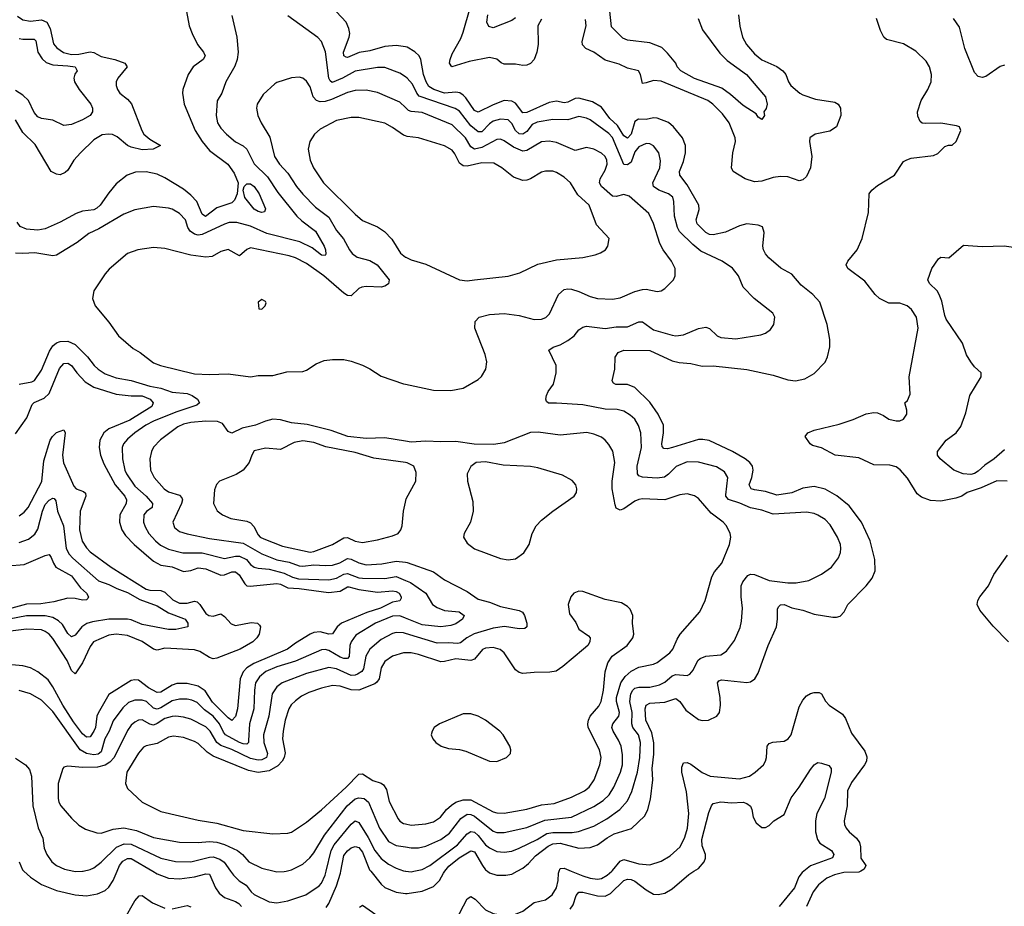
# Model space of a CAD drawing. Header units: inches. Extents: x 1834610 to 2027685, y 642842 to 774116.
# Tile 533 of 632: x 1967933 to 1973210, y 729812 to 734564. Entities that reach past the tile are written whole.
import ezdxf

# ---------------------------------------------------------------- set-up
doc = ezdxf.new("R2010")
doc.units = ezdxf.units.IN
doc.header["$MEASUREMENT"] = 0
for name, color, linetype in [('B9762', 7, 'Continuous'), ('B9763', 7, 'Continuous'), ('B9772', 7, 'Continuous'), ('B9773', 7, 'Continuous')]:
    doc.layers.add(name, color=color, linetype=linetype)

msp = doc.modelspace()

# ---------------------------------------------------------------- linework, layer by layer
at = {"layer": 'B9762', "color": 5}
for points, elevation in [([(1967955.5, 730000), (1967990, 729968.7), (1968050, 729929.5), (1968130, 729896.6), (1968230, 729873.6), (1968290, 729868.5), (1968350, 729877.8), (1968390, 729896.1), (1968410, 729914.2), (1968433.2, 729950), (1968455.1, 730000)], 520), ([(1968222.6, 730000), (1968230, 729998.5), (1968270, 729999.5), (1968272.3, 730000)], 540), ([(1968645.7, 730000), (1968670, 729985.8), (1968730, 729962.4), (1968790, 729958.4), (1968870, 729969.7), (1968930, 729986.4), (1968950, 729984.1), (1968982.9, 729910), (1969001.8, 729881.8), (1969030, 729859.3), (1969090, 729838.1), (1969106.6, 729826.6), (1969120.7, 729810)], 520), ([(1969062.7, 730000), (1969077.9, 729977.9), (1969109, 729949), (1969145.8, 729925.8), (1969172.9, 729890), (1969190, 729875), (1969270, 729835.9), (1969310, 729829.5), (1969370, 729840.5), (1969466.1, 729873.9), (1969537.9, 729922.1), (1969550, 729935.9), (1969570, 729979), (1969575.2, 730000)], 540), ([(1969296.8, 730000), (1969310, 729996.8), (1969350, 729997.5), (1969361.2, 730000)], 560), ([(1969575.4, 729804.6), (1969590, 729826.3), (1969630, 729921.3), (1969651.7, 729990), (1969653.6, 730000)], 520), ([(1969814.5, 730000), (1969870, 729930.9), (1969890, 729912.6), (1969950, 729886.8), (1970000, 729881)], 520), ([(1968490, 729738.3), (1968550, 729841.9), (1968572.2, 729867.8), (1968590, 729869), (1968644.6, 729830), (1968710, 729800.9)], 480), ([(1968750, 729798.4), (1968830, 729815.9), (1968850, 729809.2)], 480), ([(1969753.3, 729806.7), (1969770, 729818.2), (1969890, 729733.3)], 480)]:
    msp.add_lwpolyline(points, dxfattribs=dict(at, elevation=elevation))
at = {"layer": 'B9763', "color": 5}
for points, elevation in [([(1969070, 734586), (1969096.5, 734470), (1969104.3, 734390), (1969097.7, 734350), (1969085.7, 734314.3), (1969038, 734230), (1969015.9, 734170), (1968991.7, 734128.3), (1968985.4, 734050), (1968993, 734010), (1969010, 733982.8), (1969041.8, 733950), (1969090, 733909.4), (1969130, 733887.3), (1969150, 733870.3), (1969190, 733790.2), (1969260.8, 733720.8), (1969316.8, 733636.8), (1969418.7, 733510), (1969444.9, 733484.9), (1969517.3, 733430), (1969563.7, 733350), (1969572.2, 733330), (1969573.3, 733306.7), (1969570, 733299.5), (1969550, 733300.8), (1969500.9, 733340.9), (1969433.3, 733373.3), (1969257.1, 733417.1), (1969170, 733456.6), (1969096.5, 733476.5), (1969055.7, 733475.7), (1969030, 733468.2), (1968910, 733411.6), (1968890, 733409.4), (1968870, 733413.2), (1968846.7, 733430), (1968834.6, 733450), (1968821.2, 733490), (1968790, 733525.3), (1968750, 733547.8), (1968730, 733553.6), (1968650, 733562.3), (1968550, 733543.8), (1968490, 733521.4), (1968357.5, 733442.5), (1968303.1, 733416.9), (1968240.3, 733370), (1968130, 733302), (1968110, 733298.5), (1968014.8, 733314.8), (1967950, 733309.9), (1967910, 733311.9)], 540), ([(1967921.6, 734581.6), (1967950, 734563.5), (1967990, 734556), (1968050, 734562.3), (1968078.8, 734550), (1968095.9, 734515.9), (1968114.3, 734434.3), (1968132.2, 734412.2), (1968168.1, 734388.1), (1968210, 734376.4), (1968250, 734378.6), (1968310, 734391.3), (1968330, 734388.2), (1968370, 734366.8), (1968442, 734350), (1968496.5, 734330), (1968509.1, 734310), (1968458.2, 734250), (1968450.2, 734230), (1968450.2, 734210), (1968456.5, 734190), (1968470.2, 734170), (1968510, 734138.1), (1968531.9, 734111.9), (1968586.8, 733970), (1968598.9, 733950), (1968630, 733922.7), (1968687.7, 733890), (1968647.7, 733870), (1968590, 733866.5), (1968530, 733880.4), (1968510, 733889.3), (1968455.2, 733935.2), (1968430, 733947.6), (1968409.3, 733950.7), (1968374.2, 733945.8), (1968330, 733918.9), (1968257.8, 733850), (1968223.1, 733810), (1968190, 733757.7), (1968176.2, 733743.8), (1968150, 733732.8), (1968130, 733735.7), (1968101.4, 733750), (1968015.3, 733895.3), (1967950, 733959.2), (1967910, 734026.8)], 480), ([(1968827.1, 734607.1), (1968840.7, 734530), (1968856.5, 734490), (1968885.6, 734430), (1968917.6, 734390), (1968926.5, 734370), (1968915.3, 734350), (1968863.2, 734310), (1968835.4, 734270), (1968806.7, 734190), (1968805.2, 734170), (1968813.8, 734110), (1968872.6, 733970), (1968910.7, 733910), (1968950, 733861.7), (1969048.5, 733790), (1969081.5, 733741.5), (1969103.4, 733690), (1969099, 733630), (1969083.5, 733596.5), (1969070, 733581.8), (1968990, 733555.3), (1968928.4, 733508.4), (1968910, 733520.4), (1968882.1, 733590), (1968850, 733623.9), (1968810, 733655.2), (1968710, 733716), (1968670, 733734.9), (1968610, 733747.5), (1968552.9, 733747.1), (1968509.6, 733730.4), (1968450, 733683.1), (1968410, 733636.1), (1968364.5, 733570), (1968347, 733553), (1968330, 733544.7), (1968270, 733536.5), (1968234.7, 733525.3), (1968150, 733477.7), (1968070, 733441.9), (1968030, 733435.8), (1967970, 733441.4), (1967935.3, 733455.3), (1967918.5, 733478.5)], 520), ([(1970000, 734257.3), (1969970, 734277.3), (1969890, 734307.1), (1969850, 734307.4), (1969730, 734287), (1969662.3, 734250), (1969607.8, 734227.8), (1969596.3, 734236.3), (1969589.5, 734249.5), (1969571.5, 734391.5), (1969550, 734446), (1969530, 734468.5), (1969370, 734584.2)], 540), ([(1970000, 734417.5), (1969950, 734426), (1969890, 734420.3), (1969810, 734395.9), (1969751.7, 734388.3), (1969690, 734361.6), (1969682.8, 734362.8), (1969670, 734369.7), (1969668.5, 734390), (1969699, 734470), (1969701.5, 734490), (1969696.8, 734516.8), (1969682, 734550), (1969630, 734606.4)], 520), ([(1967930, 734462.3), (1967950, 734458.5), (1968010, 734459.4), (1968019.4, 734450), (1968030.1, 734390), (1968053.4, 734353.4), (1968074.2, 734334.2), (1968110, 734321.1), (1968190, 734317.1), (1968230.6, 734310), (1968240.9, 734290), (1968228.7, 734271.3), (1968222.6, 734250), (1968226.7, 734230), (1968251.1, 734190), (1968314.6, 734110), (1968322.6, 734090), (1968323.1, 734070), (1968310, 734049.6), (1968270, 734026.3), (1968210, 734002.4), (1968170, 733996.3), (1968110, 734024.2), (1968050, 734033.3), (1968030, 734043.5), (1968010, 734066.6), (1967979.8, 734130), (1967950, 734159.2), (1967910, 734183.9)], 460), ([(1970000, 734092.2), (1969970, 734121), (1969850, 734173.3), (1969790, 734185.5), (1969730, 734183.6), (1969690, 734173.1), (1969604.7, 734135.3), (1969570, 734125.1), (1969543.7, 734123.7), (1969524.2, 734130), (1969505.5, 734150), (1969490, 734203.7), (1969470, 734234), (1969450, 734249.6), (1969430, 734256.2), (1969390, 734251.8), (1969310, 734227.3), (1969299.9, 734220.1), (1969237.3, 734162.7), (1969205.3, 734110), (1969201.5, 734090), (1969209.1, 734050), (1969226.9, 734010), (1969273.3, 733933.2), (1969298.8, 733830), (1969325.3, 733790), (1969370, 733741.1), (1969416.4, 733670), (1969450, 733627.8), (1969518.7, 733558.7), (1969590, 733505.4), (1969630, 733433.2), (1969668.4, 733388.4), (1969699.8, 733330), (1969715.4, 733310), (1969741.7, 733290), (1969810, 733273.2), (1969847.9, 733250), (1969912.9, 733170), (1969910, 733147.3), (1969890, 733135.1), (1969870, 733129.9), (1969790, 733133.3), (1969766, 733130), (1969750, 733123.1), (1969710, 733083.9), (1969690, 733085.7), (1969670, 733097.3), (1969562.3, 733190), (1969470, 733256.9), (1969410, 733288.1), (1969377.3, 733297.3), (1969170, 733341), (1969150, 733332.5), (1969110, 733298.4), (1969050, 733331.8), (1969010, 733321.8), (1968964.8, 733295.2), (1968930, 733291.2), (1968850, 733300.8), (1968710, 733336.4), (1968650, 733343.1), (1968566, 733330), (1968510, 733309.6), (1968412.9, 733227.1), (1968390, 733200.9), (1968330.5, 733110), (1968323.8, 733070), (1968338, 733030), (1968410, 732943), (1968461.6, 732870), (1968541.5, 732801.5), (1968579, 732779), (1968650, 732724.9), (1968686.8, 732710), (1968870, 732666.4), (1968950, 732661.5), (1969050, 732664.9), (1969170, 732650.3), (1969210, 732656.5), (1969290, 732656.5), (1969364.4, 732675.6), (1969450, 732678.8), (1969470, 732684.9), (1969521.7, 732718.3), (1969563.8, 732736.2), (1969610, 732742.9), (1969670, 732742.4), (1969710, 732734), (1969770, 732712.7), (1969810, 732692.6), (1969870, 732653.6), (1969990, 732612.3), (1970000, 732610.2)], 560), ([(1970000, 733941.6), (1969990, 733945), (1969930, 733986.6), (1969890, 734008.1), (1969750, 734039.8), (1969710, 734039.8), (1969630, 734024.1), (1969542.5, 733977.5), (1969512.2, 733950), (1969488.4, 733910), (1969479.5, 733870), (1969490.2, 733810), (1969507.2, 733770), (1969561.8, 733690), (1969730, 733521.3), (1969770, 733488.1), (1969850, 733453.4), (1969888, 733428), (1969926.6, 733386.6), (1969972.8, 733312.8), (1970000, 733291.6)], 580), ([(1967929.2, 732610.8), (1967997.2, 732622.8), (1968011.8, 732630), (1968050, 732684.4), (1968092.5, 732787.5), (1968110, 732815.6), (1968130, 732831.3), (1968150, 732839.1), (1968190, 732840.7), (1968230, 732823.5), (1968296.7, 732756.7), (1968331.9, 732710), (1968353, 732690), (1968390, 732666.1), (1968450, 732644), (1968531, 732629), (1968630, 732599.2), (1968690, 732589.3), (1968750, 732567.4), (1968830, 732560.1), (1968857.2, 732550), (1968885.8, 732530), (1968896.5, 732510), (1968882.1, 732497.9), (1968770, 732460.6), (1968650, 732412.5), (1968607.9, 732390), (1968550.2, 732350), (1968510, 732314.6), (1968489.4, 732290), (1968482.3, 732270), (1968483.7, 732210), (1968496, 732150), (1968505.1, 732130), (1968550, 732063.5), (1968610.8, 732010), (1968645.4, 731970), (1968642, 731950), (1968612.3, 731927.7), (1968598.5, 731910), (1968596.6, 731870), (1968605, 731845), (1968625.6, 731810), (1968660.9, 731770), (1968687.7, 731747.7), (1968730, 731725.8), (1968806.2, 731706.2), (1968910, 731705.3), (1969030, 731675.7), (1969090, 731688.9), (1969110, 731688.1), (1969147.6, 731670), (1969170, 731643.7), (1969190, 731629.1), (1969210, 731623.6), (1969270, 731619.4), (1969350, 731597.6), (1969395.6, 731575.6), (1969427.4, 731567.4), (1969590, 731561.5), (1969630, 731570.1), (1969670, 731592.4), (1969690, 731596.1), (1969750, 731572.7), (1969770, 731569.7), (1969890, 731568.9), (1969950, 731579), (1970000, 731558)], 540), ([(1967910, 732343.2), (1967970.7, 732430), (1967999, 732501), (1968010, 732512.4), (1968064, 732536), (1968090, 732559.8), (1968146.5, 732693.5), (1968170, 732721.5), (1968190, 732723.4), (1968210, 732710.1), (1968239.6, 732670), (1968283, 732623.1), (1968330, 732593.3), (1968450, 732556.1), (1968530, 732547.7), (1968590, 732548.5), (1968631.4, 732530), (1968647.9, 732510), (1968640.2, 732490), (1968523.3, 732416.7), (1968410.2, 732370), (1968383.9, 732350), (1968362.7, 732310), (1968359, 732270), (1968365.2, 732230), (1968382.9, 732182.9), (1968443.7, 732070), (1968495.8, 732010), (1968505.9, 731990), (1968503.9, 731970), (1968469.5, 731910), (1968468.1, 731870), (1968480.1, 731830), (1968499.6, 731799.6), (1968546.8, 731750), (1968650, 731660.9), (1968690, 731640.1), (1968750, 731630.8), (1968810, 731605.6), (1968850, 731611.5), (1968890, 731625.3), (1968930, 731619.7), (1969010, 731586.7), (1969030, 731588.4), (1969070, 731603.9), (1969090, 731604.8), (1969108.2, 731588.1), (1969139.7, 731539.7), (1969150, 731530.1), (1969167.3, 731527.3), (1969310, 731541.8), (1969330, 731537.5), (1969370, 731519.1), (1969430, 731515.6), (1969587.3, 731492.7), (1969650, 731500.7), (1969690, 731523.6), (1969696.9, 731523.1), (1969750, 731510.1), (1969850, 731494.7), (1969930, 731502.2), (1969950, 731498.9), (1969965.8, 731490), (1969977.5, 731470), (1969977, 731463), (1969970.8, 731449.2), (1969930, 731442.1), (1969865.8, 731410), (1969793.9, 731386.1), (1969658.2, 731330), (1969634.6, 731310), (1969610, 731271.9), (1969590, 731269.9), (1969543.1, 731283.1), (1969510, 731278.6), (1969490, 731270.8), (1969410, 731222.1), (1969368, 731190), (1969186.9, 731113.1), (1969150, 731090.3), (1969131.2, 731068.8), (1969114.6, 731030), (1969100.1, 730870), (1969090, 730828.2), (1969070, 730807.4), (1969050, 730821.6), (1968966.3, 730906.3), (1968926.4, 730966.4), (1968890, 730990.9), (1968830, 731006.7), (1968774.2, 731005.8), (1968750, 730996.9), (1968690, 730959), (1968670, 730958.5), (1968623, 730983), (1968570, 731023.4), (1968550, 731026.3), (1968530, 731022), (1968410, 730946.6), (1968353, 730847), (1968346.7, 730830), (1968338.5, 730770), (1968330, 730750.7), (1968310, 730719.4), (1968290, 730717.4), (1968270, 730735.5), (1968221.2, 730801.2), (1968163.3, 730890), (1968110, 730988.4), (1968084.8, 731024.8), (1968030, 731068.5), (1967990, 731089.9), (1967950, 731100.2), (1967890, 731106)], 520), ([(1970000, 732303.8), (1969890, 732321.8), (1969790, 732318.6), (1969690.6, 732329.4), (1969602.3, 732362.3), (1969473.9, 732393.9), (1969390, 732402.1), (1969330, 732418.4), (1969290, 732421.8), (1969250, 732412.2), (1969196.4, 732390), (1969125.4, 732374.6), (1969070, 732348.3), (1969050, 732355.6), (1969018.8, 732398.8), (1968992.3, 732410), (1968930, 732411.7), (1968850, 732404.3), (1968810, 732395), (1968779.4, 732380.6), (1968687.4, 732312.6), (1968650, 732272.3), (1968638.5, 732250), (1968630.2, 732209.8), (1968632.9, 732150), (1968654, 732110), (1968706.3, 732050), (1968730, 732032.7), (1968790, 732014.6), (1968801.7, 732001.7), (1968805.1, 731990), (1968799.3, 731970), (1968752.7, 731870), (1968762.6, 731842.6), (1968790, 731821.2), (1968830, 731807.8), (1968950, 731783.1), (1969130, 731757.4), (1969230, 731700.1), (1969310, 731668.5), (1969376.1, 731656.1), (1969430, 731636.5), (1969450, 731634), (1969510, 731642.1), (1969570, 731637.5), (1969610, 731640.1), (1969648.2, 731651.8), (1969690, 731675), (1969710, 731673.1), (1969750, 731652.3), (1969790, 731641.8), (1969873.4, 731646.5), (1969950, 731660.9), (1970000, 731656)], 560), ([(1967930, 731905.1), (1967956.1, 731923.9), (1967978.5, 731950), (1968050.7, 732089.3), (1968061.6, 732198.4), (1968096.8, 732310), (1968108, 732330), (1968130, 732351), (1968170, 732365.5), (1968175.6, 732350), (1968163, 732230), (1968167.8, 732187.8), (1968222.9, 732062.9), (1968236.2, 732050), (1968274.6, 732034.6), (1968285.7, 732025.7), (1968288.1, 732010), (1968257.3, 731930), (1968254.1, 731830), (1968268, 731768), (1968290, 731733.4), (1968310, 731711.5), (1968423.2, 731630), (1968610, 731510.8), (1968630, 731505.3), (1968690, 731504), (1968710, 731494.6), (1968753.8, 731453.8), (1968790, 731437.1), (1968830, 731437.2), (1968870, 731447.1), (1968883.3, 731443.3), (1968898.7, 731430), (1968930, 731380.9), (1968946.7, 731370), (1968970, 731367.5), (1969010, 731379.7), (1969030, 731365.8), (1969065.9, 731325.9), (1969090, 731315.9), (1969173.1, 731333.1), (1969207.7, 731330), (1969218, 731318), (1969223.7, 731310), (1969215.6, 731270), (1969204, 731250), (1969182.8, 731230), (1969113.8, 731190), (1968990, 731141.9), (1968970, 731138.4), (1968950, 731145.4), (1968898.2, 731178.2), (1968870, 731186.5), (1968710, 731195.3), (1968670, 731183.9), (1968650, 731190.5), (1968590, 731230.8), (1968510, 731262.7), (1968450.1, 731269.9), (1968410, 731264.3), (1968328.1, 731230), (1968310, 731205), (1968270, 731116.2), (1968230, 731057.8), (1968210, 731075.1), (1968187.5, 731130), (1968110, 731247.7), (1968090, 731271.1), (1968070, 731285.3), (1968050, 731292.7), (1967970, 731296.7), (1967810, 731277.4)], 480), ([(1970000, 732189.5), (1969830, 732213), (1969730, 732244.3), (1969574.1, 732274.1), (1969510, 732297.9), (1969450, 732306.9), (1969403.3, 732296.7), (1969330, 732259.8), (1969250, 732266.5), (1969190, 732252.1), (1969176.9, 732230), (1969163.2, 732190), (1969130.7, 732149.3), (1969093.7, 732126.3), (1969004, 732090), (1968987.2, 732072.8), (1968976.2, 732043.8), (1968972.2, 731970), (1968991.7, 731931.7), (1969020.5, 731910), (1969064, 731890), (1969150, 731876.1), (1969170, 731867.3), (1969187.3, 731847.3), (1969210, 731801.8), (1969221.4, 731790), (1969240.4, 731780.4), (1969341.6, 731741.6), (1969490, 731709.1), (1969510, 731712.7), (1969610, 731750.7), (1969670, 731787.3), (1969690, 731789.2), (1969730, 731768.4), (1969770, 731761.8), (1969850, 731775.9), (1969930, 731796.5), (1969960.7, 731810), (1969975.8, 731830), (1969982.2, 731850), (1969989.8, 731929.8), (1970000, 731977.3)], 580), ([(1967930, 731761.4), (1967980.5, 731779.5), (1968014.3, 731805.7), (1968030, 731832.9), (1968054.5, 731930), (1968070, 731965.8), (1968090, 731989.3), (1968110, 731999.6), (1968116.8, 731996.8), (1968125.7, 731985.7), (1968135.6, 731930), (1968167.5, 731850), (1968181.7, 731730), (1968198.4, 731698.4), (1968217.6, 731677.6), (1968356, 731556), (1968410, 731537.3), (1968454.2, 731514.2), (1968510, 731492.8), (1968576.7, 731456.8), (1968670, 731422.5), (1968730, 731385.4), (1968810, 731355.1), (1968819.6, 731350), (1968834.3, 731330), (1968833, 731310), (1968770, 731294.6), (1968730, 731294.6), (1968590, 731322.3), (1968530, 731347.7), (1968511.4, 731351.4), (1968410, 731349.9), (1968323.1, 731336.9), (1968292.2, 731327.8), (1968266.3, 731310), (1968230, 731264.1), (1968210, 731255.1), (1968190, 731274.5), (1968161.3, 731321.3), (1968141, 731341), (1968110, 731359.9), (1968070, 731368.9), (1967970, 731369.3), (1967830, 731342.2)], 460), ([(1967870, 731636.8), (1967956.5, 731643.5), (1968070, 731692.7), (1968090, 731697.4), (1968102, 731682), (1968113.4, 731650), (1968126, 731630), (1968210, 731582.3), (1968259.1, 731519.1), (1968291.3, 731490), (1968301.6, 731470), (1968298, 731462), (1968290, 731455.1), (1968270, 731453.3), (1968230, 731462.3), (1968190, 731463.1), (1968116.5, 731443.5), (1968046.9, 731433.1), (1967970, 731430.9), (1967890, 731410.2)], 440), ([(1970000, 731356.6), (1969970, 731368.8), (1969930, 731366.4), (1969839.7, 731330), (1969735, 731265), (1969708.9, 731230), (1969702.5, 731210), (1969698, 731150), (1969690, 731140.2), (1969670, 731140.1), (1969650, 731147.8), (1969590, 731181.9), (1969570, 731187.8), (1969550, 731186.4), (1969410, 731125.9), (1969310, 731095.9), (1969251.8, 731070), (1969217.6, 731042.4), (1969197.3, 731010), (1969190.5, 730969.5), (1969187.5, 730870), (1969164.7, 730790), (1969159.7, 730700.3), (1969158.1, 730690), (1969150, 730680.5), (1969130, 730682.2), (1969110, 730690.3), (1969036.1, 730730), (1969024.6, 730744.6), (1969003.3, 730790), (1968970, 730831), (1968924, 730864), (1968883.2, 730903.2), (1968856.1, 730916.1), (1968830, 730921.1), (1968790, 730921.5), (1968750, 730912.1), (1968690, 730875.9), (1968670, 730868.4), (1968650, 730873.7), (1968611.8, 730910), (1968590, 730917.3), (1968550, 730917), (1968516, 730904), (1968485.3, 730874.7), (1968434.4, 730805.6), (1968412.7, 730750), (1968389.3, 730710), (1968370, 730639.5), (1968353, 730626.9), (1968330, 730623.5), (1968290, 730630.9), (1968257.5, 730650), (1968110, 730856.3), (1968050, 730917.3), (1967990, 730951.3), (1967930, 730969.1)], 540), ([(1970000, 731274.6), (1969990, 731277.7), (1969950, 731278.8), (1969930, 731273.8), (1969870, 731241.1), (1969810, 731189.8), (1969788.4, 731151.6), (1969776.1, 731083.9), (1969766.6, 731070), (1969743.8, 731056.2), (1969730, 731050.4), (1969710, 731049.5), (1969630, 731085.2), (1969590, 731090.8), (1969470, 731058.7), (1969340.2, 731010), (1969310, 730988), (1969285.4, 730950), (1969267.6, 730830), (1969239.2, 730730), (1969240.3, 730690), (1969261, 730630), (1969255.4, 730610), (1969230, 730596), (1969210, 730595.3), (1969170, 730604), (1969070, 730652.7), (1969010, 730674.3), (1968988.9, 730688.9), (1968954.3, 730750), (1968930, 730774.4), (1968850, 730814.6), (1968810, 730825.9), (1968770, 730830.8), (1968749.9, 730829.9), (1968710, 730817.5), (1968670, 730790.8), (1968650, 730783.4), (1968630, 730788.8), (1968590, 730811.1), (1968570, 730808.6), (1968550, 730799.5), (1968530, 730783.4), (1968510, 730754.8), (1968439.6, 730610), (1968415.6, 730584.4), (1968390, 730568.5), (1968350, 730557.5), (1968270, 730555.7), (1968190, 730563), (1968170, 730557), (1968163.8, 730550), (1968139.2, 730470), (1968138.2, 730390), (1968142.8, 730370), (1968153.1, 730350), (1968210, 730284.9), (1968250, 730246), (1968285, 730225), (1968345.3, 730205.3), (1968370, 730203.5), (1968434.5, 730225.5), (1968490, 730231.7), (1968558.6, 730218.6), (1968650, 730179.8), (1968790, 730156.3), (1968890, 730153.5), (1968950, 730159.5), (1968990, 730155.1), (1969030, 730142.2), (1969100.2, 730110), (1969126.3, 730090), (1969160.7, 730050), (1969230, 730016.1), (1969296.8, 730000)], 560), ([(1970000, 731170.2), (1969990, 731170.5), (1969930, 731152.5), (1969890, 731123.5), (1969869.7, 731090.3), (1969859.4, 731030), (1969847.6, 731012.4), (1969835.9, 731004), (1969750, 730970.8), (1969710, 730972.2), (1969650, 730991.3), (1969610, 730995.2), (1969550, 730981), (1969482.9, 730957.1), (1969442.9, 730937.1), (1969410, 730913.8), (1969388.1, 730891.9), (1969375.8, 730870), (1969355.4, 730810), (1969344.6, 730750), (1969341.7, 730710), (1969354.7, 730634.7), (1969350.1, 730610), (1969339.8, 730590), (1969315.8, 730564.2), (1969270, 730537.6), (1969210, 730529), (1969159.8, 730539.8), (1968970, 730615.6), (1968938, 730638), (1968890, 730683.9), (1968870, 730695.7), (1968810, 730716.1), (1968756.2, 730723.8), (1968730, 730718.7), (1968670, 730683.6), (1968610, 730672.3), (1968596, 730664), (1968570, 730632.3), (1968507.3, 730530), (1968500.7, 730470), (1968510, 730443.1), (1968588.5, 730370), (1968690, 730320.7), (1968890, 730274.3), (1968990, 730258.1), (1969130, 730218.5), (1969290, 730200.7), (1969370, 730203.6), (1969390, 730209.1), (1969470, 730262.7), (1969550, 730328.4), (1969681.9, 730450), (1969750, 730520.2), (1969770, 730521.8), (1969826.1, 730486.1), (1969870, 730472), (1969883.1, 730463.1), (1969897.9, 730437.9), (1969913.1, 730373.1), (1969960.9, 730280.9), (1969970, 730268.2), (1969990, 730255.5), (1970000, 730253.5)], 580), ([(1967910, 730605.3), (1967963.8, 730570), (1967984.8, 730544.8), (1967996.6, 730510), (1968003.2, 730350), (1968031.5, 730231.5), (1968056.3, 730176.3), (1968063.9, 730123.9), (1968077.6, 730090), (1968105.8, 730050), (1968130.3, 730030), (1968172.7, 730010), (1968222.6, 730000)], 540), ([(1969361.2, 730000), (1969390, 730006.5), (1969450, 730037.2), (1969487.9, 730072.1), (1969510, 730099.2), (1969566.7, 730193.3), (1969688, 730350), (1969730, 730387.3), (1969750, 730393.9), (1969779, 730390), (1969802, 730370), (1969860.3, 730230), (1969910, 730159.4), (1969950, 730137.9), (1970000, 730129.9)], 560), ([(1969575.2, 730000), (1969602.7, 730110), (1969618.4, 730141.5), (1969710, 730251.8), (1969730, 730269.3), (1969750, 730260.2), (1969800.4, 730180.4), (1969836.3, 730110), (1969870, 730067.2), (1969910, 730037.4), (1969950, 730016.6), (1969990, 730001.3), (1970000, 730000.1)], 540), ([(1968272.3, 730000), (1968310, 730008.7), (1968330, 730018), (1968370, 730047.7), (1968452, 730128), (1968492.8, 730147.2), (1968530, 730144.3), (1968690, 730069.1), (1968768.6, 730051.4), (1968850, 730049.6), (1968950, 730075.3), (1968970, 730076.5), (1969005.1, 730065.1), (1969029.1, 730049.1), (1969062.7, 730000)], 540), ([(1969653.6, 730000), (1969670, 730083.6), (1969690, 730109.4), (1969710, 730124.8), (1969730, 730133), (1969750, 730126.8), (1969770, 730102.7), (1969808.1, 730008.1), (1969814.5, 730000)], 520), ([(1967930.6, 730050.6), (1967947.4, 730007.4), (1967955.5, 730000)], 520), ([(1968455.1, 730000), (1968468.2, 730030), (1968486, 730054), (1968510, 730068.3), (1968530, 730067.4), (1968645.7, 730000)], 520)]:
    msp.add_lwpolyline(points, dxfattribs=dict(at, elevation=elevation))
for points, elevation in [([(1969230, 733529.8), (1969210, 733535.8), (1969190, 733548.6), (1969139.9, 733610), (1969131.1, 733650), (1969135.3, 733670), (1969150, 733684.1), (1969170, 733683.7), (1969190, 733668.8), (1969215.6, 733630), (1969250.3, 733549.7), (1969245.5, 733534.5)], 520), ([(1969230, 733064), (1969211.3, 733050), (1969214, 733014), (1969230, 733012), (1969248, 733030), (1969253.2, 733046.8), (1969250, 733054)], 580)]:
    msp.add_lwpolyline(points, close=True, dxfattribs=dict(at, elevation=elevation))
at = {"layer": 'B9772', "color": 5}
for points, elevation in [([(1970000, 729881), (1970010, 729879.8), (1970090, 729893.1), (1970150, 729917.9), (1970183, 729950), (1970203.7, 729990), (1970211.9, 730000)], 520), ([(1970000, 729674.8), (1970050, 729656.2), (1970110, 729647.5), (1970132.2, 729647.8), (1970170, 729657.6), (1970210, 729676.6), (1970241.4, 729698.6), (1970270, 729735), (1970330, 729852.6), (1970350, 729864.1), (1970373.4, 729850), (1970430, 729793.1), (1970470, 729773.7), (1970530, 729763), (1970590, 729770.1), (1970630, 729786.5), (1970690, 729832.7), (1970750, 729847.3), (1970786.4, 729873.6), (1970810, 729911.6), (1970818.3, 729950), (1970819.5, 729990), (1970823.8, 730000)], 480), ([(1970001.3, 730000), (1970030, 729996.8), (1970045.8, 730000)], 540), ([(1970439.2, 730000), (1970450, 729991.4), (1970490, 729979.2), (1970538.2, 729978.2), (1970570, 729984.8), (1970598.9, 730000)], 520), ([(1970883.1, 729796.9), (1970899.7, 729820.3), (1970914.8, 729870), (1970930, 729886.9), (1970950, 729887.3), (1971030, 729867.2), (1971070, 729866.9), (1971099.4, 729880.6), (1971170, 729949.4), (1971190, 729957.9), (1971210, 729955.6), (1971230, 729946.6), (1971290, 729900.2), (1971330, 729877.5), (1971354.3, 729874.3), (1971390, 729882), (1971430, 729905.4), (1971518.1, 729981.9), (1971546.3, 730000)], 460), ([(1970887.8, 730000), (1970950, 729974.2), (1970990, 729962.5), (1971030, 729957.2), (1971050, 729960.3), (1971082, 729978), (1971105.9, 730000)], 480), ([(1972134.4, 730000), (1972126.3, 729993.7), (1972108, 729970), (1972085.7, 729910), (1972002.9, 729810)], 460), ([(1972440.9, 730000), (1972430, 729994), (1972350, 729992.5), (1972299.5, 729980.5), (1972257.7, 729962.3), (1972214, 729926), (1972185.1, 729890), (1972149.1, 729810.9)], 480)]:
    msp.add_lwpolyline(points, dxfattribs=dict(at, elevation=elevation))
at = {"layer": 'B9773', "color": 5}
for points, elevation in [([(1970730, 734566.9), (1970709.4, 734530), (1970710.9, 734430), (1970704.8, 734390), (1970690.2, 734350), (1970670, 734328.9), (1970650, 734319.4), (1970630, 734318), (1970590, 734325.5), (1970530, 734324.8), (1970512.7, 734332.7), (1970490, 734351.6), (1970450, 734361.2), (1970340.8, 734339.2), (1970248.6, 734310), (1970236.8, 734330), (1970239.1, 734350), (1970250, 734380.2), (1970296.7, 734463.3), (1970310, 734496.5), (1970347.2, 734627.2)], 480), ([(1970590, 734574), (1970570, 734559.7), (1970470, 734520.4), (1970446.8, 734526.8), (1970437.1, 734550), (1970441.4, 734590)], 460), ([(1971784.9, 734590), (1971791.9, 734528.1), (1971807.1, 734470), (1971828, 734430), (1971870, 734379.7), (1971910, 734348), (1971990, 734311.8), (1972022, 734290), (1972038.4, 734270), (1972052.1, 734230), (1972065, 734210), (1972113.7, 734170), (1972130, 734160.2), (1972197.7, 734137.7), (1972301.1, 734121.1), (1972319.3, 734110), (1972332.4, 734090), (1972333.1, 734050), (1972310, 733989.6), (1972274.8, 733965.2), (1972196, 733950), (1972167, 733930), (1972165.7, 733910), (1972177.5, 733830), (1972170.8, 733769.2), (1972150, 733723), (1972130, 733704.8), (1972110, 733699.2), (1972050, 733720.6), (1972010, 733722.8), (1971970, 733717.7), (1971910, 733698.2), (1971870, 733694.4), (1971820.9, 733710), (1971756.9, 733750), (1971746.8, 733770), (1971755.4, 733850), (1971768.5, 733910), (1971766.4, 733930), (1971735.4, 734010), (1971698.4, 734058.4), (1971647.4, 734110), (1971621.5, 734130), (1971370, 734233.7), (1971330, 734238.5), (1971290, 734224.5), (1971270, 734222.4), (1971259.4, 734270), (1971249, 734289), (1971190, 734303.2), (1971145.1, 734325.1), (1971070, 734346.3), (1971009, 734389), (1970966.6, 734410), (1970948.5, 734428.5), (1970947.2, 734447.2), (1970968.2, 734530), (1970964.7, 734564.7)], 480), ([(1971569.6, 734569.6), (1971591.4, 734510), (1971684.2, 734384.2), (1971724.5, 734344.5), (1971827.1, 734270), (1971930, 734150.4), (1971939.3, 734110), (1971933, 734087), (1971921, 734070), (1971924.7, 734050), (1971910, 734029), (1971890, 734042), (1971879.1, 734059.1), (1971810, 734103.1), (1971742.8, 734162.8), (1971695.9, 734195.9), (1971550, 734248.8), (1971475.8, 734290), (1971456.8, 734310), (1971448.5, 734330), (1971404.8, 734384.8), (1971373.8, 734413.8), (1971310, 734439.5), (1971190, 734454.4), (1971165.3, 734465.3), (1971104.8, 734524.8), (1971095.2, 734610)], 460), ([(1973224, 732090), (1973170, 732091.4), (1973085.2, 732054.8), (1973010.4, 732030), (1972981.6, 732010), (1972950, 731999.9), (1972870, 731983.2), (1972813.1, 731986.9), (1972765, 732005), (1972742, 732022), (1972690, 732106), (1972651.7, 732151.7), (1972630, 732167.2), (1972595.7, 732175.7), (1972510, 732177.2), (1972430, 732214.6), (1972302.2, 732230), (1972230, 732268.1), (1972181.1, 732281.1), (1972169.7, 732289.7), (1972142, 732330), (1972157, 732350), (1972190, 732364), (1972324.8, 732395.2), (1972399.2, 732420.8), (1972470, 732451.6), (1972510, 732458.7), (1972530, 732455.8), (1972561.6, 732441.6), (1972590, 732421.7), (1972630, 732413.4), (1972650, 732414), (1972670, 732423.1), (1972687.3, 732450), (1972687.3, 732470), (1972677.2, 732510), (1972690, 732522.8), (1972704.2, 732555.8), (1972698.8, 732650), (1972747.2, 732910), (1972738.9, 732970), (1972712.7, 733010), (1972689.8, 733030), (1972650, 733043.6), (1972590, 733044.7), (1972539.9, 733070), (1972518, 733090), (1972461.4, 733161.4), (1972371.1, 733230), (1972362.7, 733250), (1972370.9, 733270), (1972421.5, 733330), (1972447.4, 733390), (1972481.7, 733530), (1972485.7, 733630), (1972498.7, 733650), (1972530, 733674.9), (1972620.9, 733730), (1972670, 733802.8), (1972686.8, 733813.2), (1972710, 733820.7), (1972830, 733836.4), (1972852.8, 733847.2), (1972890, 733883.8), (1972910, 733890.4), (1972930, 733890.4), (1972951.2, 733910), (1972977.2, 733970), (1972969.3, 733989.3), (1972954.2, 733994.2), (1972870, 734009.7), (1972786.3, 734006.3), (1972769.1, 734009.1), (1972758, 734018), (1972746.8, 734046.8), (1972743.6, 734070), (1972763.6, 734130), (1972800.5, 734190), (1972817.2, 734230), (1972818.7, 734270), (1972808.3, 734310), (1972790, 734340.5), (1972734.5, 734394.5), (1972670, 734433.5), (1972577.4, 734457.4), (1972564, 734470), (1972545.5, 734505.5), (1972524.7, 734570)], 480), ([(1973210, 734319.1), (1973188.1, 734311.9), (1973110, 734259.6), (1973090, 734254), (1973070, 734259.5), (1973050, 734281.2), (1972998, 734410), (1972970, 734522.7), (1972936.9, 734570)], 460), ([(1970598.9, 730000), (1970630, 730016.3), (1970659.4, 730040.6), (1970697, 730083), (1970765.5, 730134.5), (1970790, 730147.3), (1970830, 730149.8), (1970930, 730123.8), (1970990, 730126.3), (1971030, 730141.7), (1971080.9, 730179.1), (1971119.4, 730200.6), (1971211.5, 730228.5), (1971283.7, 730296.3), (1971299, 730330), (1971313.2, 730386.8), (1971325.3, 730490), (1971323, 730550), (1971332, 730628), (1971331.7, 730688.3), (1971320.6, 730740.6), (1971288.3, 730810), (1971285.6, 730870), (1971290.8, 730890), (1971310, 730900.1), (1971390, 730905.2), (1971450, 730925.4), (1971470, 730910.2), (1971502.7, 730862.7), (1971570, 730813.2), (1971590, 730807.8), (1971624, 730810), (1971668, 730830), (1971682.5, 730850), (1971689.2, 730890), (1971686.8, 730930), (1971672.9, 731010), (1971680.5, 731019.5), (1971694.6, 731025.4), (1971830, 731011), (1971850, 731015), (1971873.1, 731030), (1971890, 731060.4), (1971943.5, 731210), (1971988, 731310), (1971994.9, 731350), (1971994.2, 731405.8), (1972000.9, 731419.1), (1972010, 731427.9), (1972030, 731429.3), (1972070, 731411.8), (1972130, 731399.5), (1972190, 731377.5), (1972290, 731361.3), (1972310, 731360.9), (1972330, 731367), (1972350.9, 731389.1), (1972371.8, 731430), (1972469.9, 731530.2), (1972501, 731570), (1972516.8, 731610), (1972515.5, 731670), (1972491.5, 731770), (1972444, 731870), (1972377.4, 731957.4), (1972311.7, 732011.7), (1972250, 732047.1), (1972190, 732061.1), (1972130, 732053.1), (1972070, 732027.4), (1971990, 732015.8), (1971930, 732034.9), (1971870, 732043), (1971852.6, 732050), (1971841.8, 732070), (1971856.2, 732110), (1971863.4, 732150), (1971859.2, 732170), (1971846, 732190), (1971821.1, 732210), (1971752.4, 732250), (1971627.4, 732307.4), (1971594.4, 732314.4), (1971570, 732314.1), (1971430.6, 732270.6), (1971404.4, 732264.4), (1971385.6, 732265.6), (1971376.1, 732276.1), (1971373.5, 732290), (1971382.8, 732350), (1971382.4, 732390), (1971354.5, 732450), (1971310, 732513.3), (1971230, 732592.5), (1971190, 732608), (1971128.2, 732608.2), (1971114.9, 732614.9), (1971107.4, 732627.4), (1971121.4, 732690), (1971124.9, 732755.1), (1971140.9, 732779.1), (1971170, 732792.9), (1971309.9, 732790.2), (1971430, 732735.3), (1971467.1, 732727.1), (1971530, 732720.7), (1971590, 732706), (1971650, 732708.2), (1971830, 732689.3), (1971970, 732657.7), (1972050, 732633), (1972090, 732628.6), (1972140.7, 732639.3), (1972190, 732667.7), (1972250, 732728.5), (1972262.8, 732757.2), (1972273.8, 732810), (1972275.3, 732850), (1972259.8, 732930), (1972220.4, 733050), (1972184.2, 733090), (1972121.6, 733141.6), (1972070, 733200.3), (1972012.4, 733232.4), (1971947.7, 733287.7), (1971929.3, 733309.3), (1971918.4, 733330), (1971915.5, 733350), (1971922.7, 733422.7), (1971912.9, 733452.9), (1971890, 733462), (1971829.6, 733469.6), (1971790, 733458.7), (1971714.8, 733425.2), (1971650, 733411), (1971630, 733412.7), (1971610, 733422.6), (1971563.7, 733470), (1971557.5, 733490), (1971573.5, 733546.5), (1971571.6, 733570), (1971510, 733677.8), (1971469.8, 733730), (1971469.1, 733750), (1971490, 733803.1), (1971501.6, 733850), (1971500.6, 733890), (1971485, 733930), (1971436.8, 733990), (1971410, 734012.6), (1971350, 734036.2), (1971330, 734036.9), (1971290, 734028.3), (1971249.6, 734030.4), (1971230, 734017.8), (1971210, 733950.9), (1971190, 733928.1), (1971170, 733941.7), (1971135.7, 733995.7), (1971094.6, 734034.6), (1971050, 734095.2), (1971002.7, 734122.7), (1970930, 734142.9), (1970910, 734141.7), (1970870, 734121.9), (1970850, 734117.9), (1970810, 734126.6), (1970770, 734120.2), (1970650, 734065.5), (1970630, 734063.6), (1970590, 734115.8), (1970570, 734126.3), (1970530, 734129.9), (1970470, 734107.3), (1970390, 734068.7), (1970370, 734077), (1970324.2, 734144.2), (1970310, 734159.9), (1970290.9, 734170.9), (1970270, 734174.3), (1970210, 734170.6), (1970152.2, 734190), (1970126, 734206), (1970111.3, 734230), (1970096.9, 734270), (1970082.1, 734350), (1970073.3, 734370), (1970050, 734391.3), (1970010, 734415.8), (1970000, 734417.5)], 520), ([(1970045.8, 730000), (1970090, 730008.9), (1970130, 730030.1), (1970278.5, 730141.5), (1970330, 730200.1), (1970350, 730212.7), (1970370, 730208.6), (1970390, 730192), (1970430, 730141.2), (1970450, 730125.4), (1970490, 730105.5), (1970530, 730101.2), (1970570, 730108), (1970610, 730122.7), (1970705.8, 730170), (1970758.2, 730201.8), (1970790, 730207.2), (1970892.9, 730207.1), (1970928.1, 730211.9), (1971010, 730241.2), (1971080.1, 730279.9), (1971148.3, 730330), (1971190, 730376.9), (1971213.7, 730426.3), (1971243.7, 730530), (1971257.1, 730610), (1971260.4, 730690), (1971249.9, 730730), (1971219.4, 730770), (1971213.4, 730790), (1971214.5, 730850), (1971201.8, 730910), (1971208.1, 730950), (1971219.1, 730970), (1971230, 730980.1), (1971250, 730986.3), (1971310, 730986.3), (1971361.6, 730998.4), (1971390, 731013.3), (1971430, 731047.3), (1971450, 731054.6), (1971510, 731049.3), (1971524.9, 731055.1), (1971542.4, 731077.6), (1971567.2, 731130), (1971579.5, 731140.5), (1971610, 731153), (1971690, 731159.7), (1971721, 731179), (1971763.4, 731236.6), (1971793.6, 731306.4), (1971800.6, 731339.4), (1971806, 731410), (1971799.1, 731470), (1971799.8, 731530), (1971809, 731550), (1971835.6, 731584.4), (1971850, 731592.7), (1971870, 731590.8), (1971950, 731557.8), (1972050, 731544.7), (1972094.2, 731545.8), (1972162.1, 731557.9), (1972230, 731591.1), (1972282.6, 731630), (1972320.6, 731679.4), (1972331.8, 731708.2), (1972333.8, 731730), (1972331.4, 731750), (1972316, 731790), (1972276.4, 731856.4), (1972250, 731884.2), (1972210, 731908.9), (1972190, 731917.4), (1972150, 731923.7), (1971970, 731913.1), (1971910, 731934.2), (1971850, 731946.7), (1971792.3, 731972.3), (1971731.4, 731991.4), (1971718, 732010), (1971717.5, 732017.5), (1971728.1, 732110), (1971710, 732140.3), (1971667, 732167), (1971570, 732192.9), (1971510, 732193.4), (1971450.6, 732169.4), (1971410, 732128.1), (1971388, 732112), (1971350, 732107.2), (1971270, 732112), (1971250, 732118.5), (1971243.4, 732130), (1971241.7, 732170), (1971264.7, 732270), (1971261.2, 732350), (1971249.3, 732389.3), (1971230, 732421.7), (1971204.8, 732444.8), (1971170, 732466), (1971134, 732474), (1971070, 732477), (1970950, 732498.5), (1970810, 732509.1), (1970767.6, 732507.6), (1970756.6, 732516.6), (1970752.8, 732530), (1970756, 732550), (1970764.4, 732570), (1970792.8, 732610), (1970808, 732670), (1970808, 732710), (1970768.5, 732791.5), (1970790.9, 732809.1), (1970830, 732820.6), (1970870, 732844.2), (1970904.4, 732870), (1970930, 732902), (1970950, 732916.2), (1970970, 732920.2), (1971070, 732908.9), (1971130, 732917.2), (1971190, 732917.2), (1971250, 732943.5), (1971270, 732944.5), (1971330, 732901.4), (1971430, 732872.2), (1971450, 732869.2), (1971490, 732874.4), (1971570, 732909.1), (1971610, 732916.5), (1971630, 732908.5), (1971670.7, 732870), (1971690, 732860.3), (1971770, 732853.4), (1971905.4, 732874.6), (1971930, 732883.1), (1971957.1, 732902.9), (1971974, 732930), (1971979.5, 732970), (1971969.4, 732990), (1971868.8, 733068.8), (1971810.7, 733130.7), (1971785.6, 733190), (1971752.1, 733232.1), (1971698, 733270), (1971583.7, 733323.7), (1971539.5, 733359.5), (1971468.6, 733428.6), (1971457.9, 733450), (1971442.5, 733510), (1971438.5, 733590), (1971432.3, 733612.3), (1971409.9, 733629.9), (1971357.4, 733650), (1971328.7, 733670), (1971325.5, 733690), (1971363.2, 733770), (1971367.5, 733807.5), (1971357.7, 733850), (1971330, 733887.1), (1971310, 733898.2), (1971290, 733900.8), (1971250, 733882.4), (1971230, 733855.1), (1971210, 733800.6), (1971190, 733785), (1971170, 733787.6), (1971110, 733932.8), (1971090, 733952.8), (1970990, 734026.4), (1970970, 734035.8), (1970930, 734044.1), (1970870, 734026.5), (1970790, 734028.3), (1970705.2, 734014.8), (1970678.9, 734001.1), (1970650, 733963.6), (1970630, 733949.5), (1970610, 733952.3), (1970590, 733969.9), (1970570, 734006.8), (1970550, 734026.1), (1970510, 734030.4), (1970470, 734019.9), (1970450, 734005.9), (1970410, 733963.4), (1970390, 733962.4), (1970350, 733994.6), (1970290, 734073.4), (1970267.1, 734087.1), (1970074.3, 734154.3), (1970061, 734170), (1970038.3, 734218.3), (1970010, 734250.7), (1970000, 734257.3)], 540), ([(1970000, 732610.2), (1970150, 732578), (1970243.3, 732576.7), (1970310, 732588.1), (1970390, 732634.9), (1970408.3, 732651.7), (1970431.6, 732690), (1970436.4, 732730), (1970426.8, 732770), (1970371.7, 732910), (1970373.6, 732946.4), (1970394.5, 732970), (1970450, 732984.1), (1970530, 732988.6), (1970610, 732978.9), (1970690, 732956.9), (1970730, 732958.5), (1970752.3, 732967.7), (1970772.4, 732987.6), (1970820.4, 733090), (1970850, 733116.9), (1970870, 733121.6), (1970890, 733119.3), (1970930, 733106.7), (1970990, 733079.8), (1971030, 733068.5), (1971110, 733066.5), (1971150, 733073.4), (1971230, 733107.1), (1971270, 733118.2), (1971290, 733118.6), (1971350, 733106.5), (1971369.7, 733110.3), (1971390, 733123), (1971437, 733170), (1971446, 733190), (1971445.4, 733230), (1971425.7, 733270), (1971381.5, 733330), (1971364, 733364), (1971330, 733472), (1971304.7, 733524.7), (1971198.3, 733618.3), (1971170, 733627.3), (1971130, 733616.1), (1971110, 733617.4), (1971050.6, 733670), (1971040.8, 733690), (1971043.2, 733710), (1971070, 733756.9), (1971080.7, 733790), (1971079.6, 733810), (1971071.2, 733830), (1971050, 733848.9), (1971010, 733868.8), (1970970, 733878.2), (1970910, 733862.8), (1970810, 733904.7), (1970770, 733912.5), (1970730, 733908.5), (1970650, 733862.5), (1970630, 733859.3), (1970579.9, 733879.9), (1970530, 733914.3), (1970510, 733922.4), (1970490, 733920.8), (1970410, 733878.7), (1970369.9, 733869.9), (1970350, 733881.6), (1970322.3, 733930), (1970250, 733999.3), (1970090, 734066.6), (1970030, 734070.9), (1970016.4, 734076.4), (1970000, 734092.2)], 560), ([(1970000, 733291.6), (1970002, 733290), (1970030, 733276.3), (1970110, 733253.2), (1970290, 733169.1), (1970330, 733163.2), (1970370, 733169.2), (1970550.7, 733189.3), (1970613.2, 733206.8), (1970710, 733252.7), (1970810, 733277.2), (1970951.6, 733288.4), (1971016.6, 733303.4), (1971046.2, 733313.8), (1971071.8, 733330), (1971085.6, 733350), (1971091.6, 733390), (1971024.8, 733464.8), (1970984.2, 733570), (1970924, 733624), (1970884.4, 733690), (1970850, 733720.4), (1970810, 733744.4), (1970790, 733750.9), (1970750, 733752.1), (1970730, 733746), (1970670, 733709.8), (1970650, 733702.9), (1970630, 733702.4), (1970579.3, 733719.3), (1970516.9, 733770), (1970473.8, 733793.8), (1970410, 733795.8), (1970330, 733778.5), (1970310, 733779.9), (1970290, 733794.5), (1970264.7, 733844.7), (1970250, 733864.1), (1970210, 733888), (1970070, 733930.7), (1970010, 733938.2), (1970000, 733941.6)], 580), ([(1973210, 732258.9), (1973155.4, 732210), (1973104.7, 732175.3), (1973070, 732144.5), (1973050, 732132.2), (1973030, 732126.7), (1972989.1, 732129.1), (1972939.3, 732150), (1972866.6, 732210), (1972852.3, 732230), (1972852.3, 732250), (1972897.2, 732310), (1972951.3, 732348.7), (1972977.2, 732382.8), (1973003.9, 732456.1), (1973025.6, 732550), (1973086, 732650), (1973086, 732670), (1973050, 732703.7), (1973029.8, 732729.8), (1973007.6, 732767.6), (1972986, 732830), (1972898.2, 732958.2), (1972890, 732979), (1972874.7, 733054.7), (1972861.1, 733090), (1972849.7, 733110), (1972809.4, 733150), (1972799.3, 733170), (1972821.2, 733230), (1972857.5, 733282.5), (1972870, 733290.7), (1972911.9, 733288.1), (1972990, 733354.8), (1973090, 733347.7), (1973208.1, 733351.9), (1973310, 733337.4)], 460), ([(1970000, 730129.9), (1970030, 730125.1), (1970070, 730125.8), (1970110, 730133.9), (1970190, 730170.1), (1970236, 730204), (1970297.7, 730282.3), (1970330, 730305.3), (1970350, 730304.1), (1970370, 730295.2), (1970470, 730215), (1970490, 730207.6), (1970530, 730206.7), (1970650, 730233.3), (1970747.4, 730272.6), (1970890.9, 730289.1), (1971010, 730347.5), (1971060.3, 730379.7), (1971091.7, 730410), (1971117.3, 730450), (1971152.5, 730530), (1971162.6, 730570), (1971162.9, 730622.9), (1971155.4, 730670), (1971142.2, 730702.2), (1971112.5, 730750), (1971106.3, 730770), (1971111.4, 730790), (1971142.9, 730830), (1971147.6, 730850), (1971131.3, 730910), (1971131.3, 730930), (1971154.5, 731010), (1971176.8, 731043.2), (1971210, 731072.7), (1971250, 731092.7), (1971329.9, 731110.1), (1971350, 731118.9), (1971417.7, 731170), (1971432.2, 731190), (1971455.9, 731244.1), (1971472.6, 731270), (1971576.9, 731390), (1971606.9, 731450), (1971641.6, 731578.4), (1971655.5, 731604.5), (1971696.3, 731650), (1971736.9, 731750), (1971743.6, 731790), (1971739.6, 731810), (1971720.5, 731850), (1971702.4, 731870), (1971638.1, 731918.1), (1971570, 731997.3), (1971550, 732010.8), (1971510, 732021.5), (1971470, 732017), (1971390, 731991.1), (1971270, 731995.6), (1971250, 731991.9), (1971230, 731982.9), (1971170, 731941.4), (1971150, 731935.5), (1971139.6, 731939.6), (1971130, 731946.3), (1971123.5, 731963.5), (1971108.1, 732050), (1971108, 732090), (1971122.2, 732190), (1971111.3, 732251.3), (1971090, 732287.6), (1971070.7, 732310.7), (1971050, 732326.3), (1971010, 732342.6), (1970971.8, 732351.8), (1970830, 732337.6), (1970712.1, 732352.1), (1970670, 732350.6), (1970530, 732295.7), (1970473.9, 732286.1), (1970368, 732288), (1970270, 732303.2), (1970190, 732301.2), (1970110, 732305.3), (1970030, 732298.9), (1970000, 732303.8)], 560), ([(1970000, 731977.3), (1970004, 731996), (1970055.7, 732090), (1970057.3, 732137.3), (1970045.1, 732170), (1970010, 732188.2), (1970000, 732189.5)], 580), ([(1973231.2, 731230), (1973150, 731312.6), (1973079.1, 731399.1), (1973064.4, 731430), (1973067.4, 731450), (1973078, 731470), (1973125.5, 731530), (1973153.5, 731590), (1973226.3, 731693.7)], 480), ([(1970000, 731656), (1970010, 731655), (1970150, 731603.5), (1970210, 731561.2), (1970330, 731498.2), (1970390, 731457.6), (1970450, 731442.2), (1970510, 731419), (1970610, 731398), (1970627.8, 731387.8), (1970638.2, 731370), (1970650.2, 731330), (1970651.4, 731310), (1970639.4, 731300.6), (1970610, 731298), (1970530.5, 731310.5), (1970470, 731303.1), (1970367.8, 731272.2), (1970329.2, 731250.8), (1970295.7, 731224.3), (1970280.2, 731219.8), (1970230, 731224.3), (1970170, 731222.4), (1970000, 731274.6)], 560), ([(1970000, 731558), (1970026.8, 731546.8), (1970109.4, 731490), (1970144.4, 731430), (1970170, 731413.1), (1970210, 731397.4), (1970287.7, 731390), (1970315.6, 731370), (1970306.5, 731350), (1970270, 731325.6), (1970243.6, 731316.4), (1970190.1, 731309.9), (1970090, 731320.1), (1970000, 731356.6)], 540), ([(1970000, 730253.5), (1970030, 730247.5), (1970110, 730254.1), (1970150, 730264.8), (1970188, 730290), (1970220.6, 730330), (1970246.4, 730353.6), (1970271, 730369), (1970310, 730382.2), (1970350, 730382), (1970470, 730318.3), (1970490, 730312.3), (1970530, 730311.3), (1970650, 730332.7), (1970730, 730355.5), (1970797.1, 730362.9), (1970890, 730396), (1970958.8, 730430), (1970985.5, 730450), (1971011.3, 730488.7), (1971042, 730570), (1971049.1, 730610), (1971040.9, 730650), (1970979.9, 730770), (1970977.2, 730790), (1970980.7, 730810), (1970990.5, 730830), (1971036.4, 730883.6), (1971048.5, 730910), (1971060.9, 730970), (1971071, 731069), (1971084.1, 731115.9), (1971108.2, 731151.8), (1971187.8, 731210), (1971218.7, 731250), (1971223.6, 731270), (1971216.2, 731330), (1971219.5, 731370), (1971203.9, 731403.9), (1971190, 731418), (1971157.4, 731437.4), (1971070, 731456.3), (1970950, 731499.6), (1970930, 731500.7), (1970902.8, 731490), (1970886, 731470), (1970873, 731430), (1970878.8, 731378.8), (1970912.4, 731332.4), (1970930, 731297.3), (1970982, 731262), (1970990.6, 731250), (1970988.2, 731230), (1970977.1, 731210), (1970954.4, 731190), (1970843.2, 731096.8), (1970807.3, 731072.7), (1970773.7, 731066.3), (1970690, 731065.4), (1970630, 731059.1), (1970610, 731064), (1970590, 731078.7), (1970529.8, 731170), (1970507.2, 731187.2), (1970470, 731198.4), (1970430, 731195.3), (1970412.5, 731187.5), (1970370, 731136.8), (1970350, 731129.4), (1970270, 731138.8), (1970210, 731123.4), (1970190, 731122.4), (1970070, 731161.4), (1970030, 731169.4), (1970000, 731170.2)], 580), ([(1971105.9, 730000), (1971110, 730003.8), (1971150, 730054.1), (1971170, 730061.8), (1971250, 730038.7), (1971310, 730034.8), (1971370, 730053.9), (1971418.5, 730081.5), (1971471.5, 730130), (1971497.7, 730182.3), (1971512.3, 730230), (1971518.3, 730310), (1971505.8, 730425.8), (1971482.2, 730530), (1971482, 730558), (1971490, 730580.4), (1971510, 730582.7), (1971530, 730573.4), (1971589.7, 730529.7), (1971633.4, 730510), (1971790, 730495.5), (1971843.6, 730510), (1971874.3, 730530), (1971918.5, 730570), (1971929.8, 730590), (1971934.2, 730610), (1971938.3, 730670), (1971950, 730684.9), (1971969, 730691), (1972030, 730697.5), (1972051.1, 730708.9), (1972067.1, 730730), (1972110, 730880.4), (1972130, 730917.4), (1972150, 730939.6), (1972170, 730951.6), (1972190, 730958), (1972217.3, 730957.3), (1972230.2, 730950.2), (1972252, 730912), (1972270.4, 730890), (1972342, 730842), (1972358, 730818), (1972390, 730739.3), (1972462.5, 730642.5), (1972473.5, 730613.5), (1972471.6, 730590), (1972460.2, 730570), (1972390, 730475.1), (1972368.7, 730430), (1972367.5, 730350), (1972351.9, 730270), (1972352.9, 730250), (1972361.2, 730230), (1972377.2, 730210), (1972417.3, 730177.3), (1972434, 730154), (1972439.6, 730130), (1972440.1, 730070), (1972466.8, 730030), (1972459, 730010), (1972440.9, 730000)], 480), ([(1971546.3, 730000), (1971570, 730015.1), (1971601.4, 730050), (1971608.4, 730070), (1971607.9, 730090), (1971590, 730136.2), (1971588.1, 730170), (1971626.2, 730313.8), (1971639.7, 730350), (1971650, 730362), (1971690, 730372.4), (1971746.7, 730366.7), (1971810, 730370.2), (1971830, 730363.6), (1971849.1, 730349.1), (1971857, 730330), (1971863.1, 730290), (1971879.9, 730259.9), (1971910, 730234.9), (1971930, 730234), (1971950, 730244.2), (1971974.7, 730270), (1972030, 730304), (1972067.3, 730392.7), (1972109.7, 730450), (1972170, 730544.9), (1972190, 730570.7), (1972202, 730578), (1972210, 730582), (1972230, 730579.1), (1972270, 730566.8), (1972282, 730550), (1972281.1, 730530), (1972245.7, 730390), (1972205.7, 730310), (1972198.4, 730270), (1972198.3, 730210), (1972208.2, 730170), (1972220.2, 730150), (1972283.8, 730110), (1972295.5, 730090), (1972287.9, 730072.1), (1972171.5, 730028.5), (1972134.4, 730000)], 460), ([(1970211.9, 730000), (1970233.5, 730026.5), (1970288.3, 730071.7), (1970350, 730109.6), (1970370, 730103.8), (1970413.4, 730030), (1970430, 730007.4), (1970439.2, 730000)], 520), ([(1970000, 730000.1), (1970001.3, 730000)], 540), ([(1970823.8, 730000), (1970830, 730014.7), (1970850, 730015.7), (1970887.8, 730000)], 480)]:
    msp.add_lwpolyline(points, dxfattribs=dict(at, elevation=elevation))
for points, elevation in [([(1970430, 732193.9), (1970379.1, 732190), (1970350, 732169.6), (1970331.2, 732130), (1970331.8, 732090), (1970361.2, 731981.2), (1970362.8, 731930), (1970349.1, 731870.9), (1970314, 731810), (1970310.4, 731790), (1970330, 731758), (1970370, 731728.4), (1970510, 731676.4), (1970550, 731668.5), (1970590, 731673.4), (1970634.5, 731705.5), (1970663.6, 731750), (1970679.2, 731810), (1970700.4, 731850), (1970730, 731880.9), (1970790, 731928.9), (1970904.5, 732010), (1970916.9, 732030), (1970918.7, 732050), (1970913.3, 732070), (1970893.6, 732093.6), (1970841.8, 732121.8), (1970710, 732162.6), (1970670, 732169.7), (1970523.4, 732176.6)], 580), ([(1970310, 730843.5), (1970182.8, 730790), (1970154.8, 730770), (1970142.8, 730750), (1970138.8, 730730), (1970146.8, 730710), (1970162.8, 730690), (1970191, 730670), (1970230, 730657.6), (1970290, 730652), (1970323.4, 730643.4), (1970450, 730588.8), (1970490, 730588.7), (1970541.2, 730610), (1970563.7, 730630), (1970565.1, 730650), (1970558.7, 730670), (1970523, 730730), (1970506, 730750), (1970430, 730808.6), (1970390, 730830.8), (1970350, 730843.5)], 620)]:
    msp.add_lwpolyline(points, close=True, dxfattribs=dict(at, elevation=elevation))

doc.saveas('drawing.dxf')
